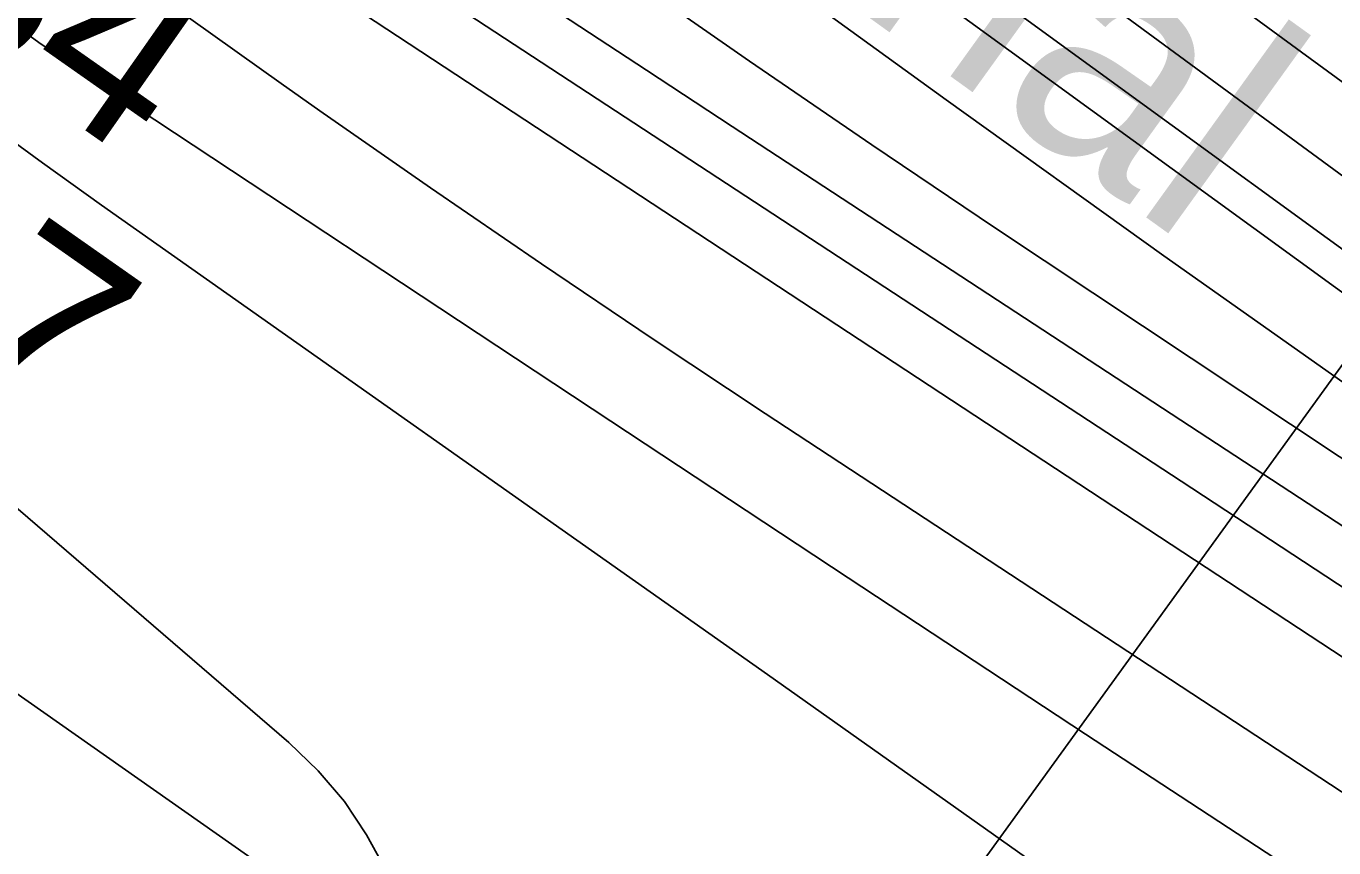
# Model space of a CAD drawing. Extents: x 3734862 to 3772949, y 391520 to 417239.
# Drawn here: x 3762204.1 to 3762672.8, y 399615.4 to 399909.7 of the extents above; entities that cross this region are included whole.
import ezdxf

# ---------------------------------------------------------------- set-up
doc = ezdxf.new("R2010")
doc.units = 0
for name, color, linetype in [('V-GRID-MAJR', 7, 'Continuous'), ('V-RIVR-EDGE', 7, 'Continuous'), ('V-RIVR-IDEN', 7, 'Continuous'), ('V-RIVR-RANG', 7, 'Continuous'), ('V-RRAP-RVMT', 7, 'Continuous'), ('V-TOPO-DPTH', 7, 'Continuous'), ('V-TOPO-MAJR', 7, 'Continuous'), ('V-TOPO-MINR', 7, 'Continuous')]:
    doc.layers.add(name, color=color, linetype=linetype)

msp = doc.modelspace()

# ---------------------------------------------------------------- linework, layer by layer
at = {"layer": 'V-GRID-MAJR'}
msp.add_spline([(3762898.11, 397163.15), (3762817.93, 403220.83), (3762737.71, 409281.1), (3762657.5, 415341.38), (3762657.46, 415343.98)], degree=3, dxfattribs=at)
at = {"layer": 'V-RIVR-EDGE'}
msp.add_spline([(3755702.08, 404495.32), (3755757.18, 404470.77), (3755793.3, 404451.23), (3755852.47, 404424.41), (3755881.39, 404415.75), (3755906.23, 404404.38), (3755920.22, 404395.76), (3755948.67, 404379.41), (3755958.16, 404378.93), (3755969.01, 404378), (3755990.69, 404368.45), (3756022.75, 404350.29), (3756054.82, 404336.64), (3756079.66, 404323.02), (3756103.59, 404309.39), (3756144.23, 404288.04), (3756167.69, 404268.99), (3756188.91, 404253.57), (3756231.36, 404233.11), (3756271.56, 404217.19), (3756299.11, 404203.1), (3756403.01, 404163.51), (3756460.37, 404140.31), (3756508.69, 404114.87), (3756530.82, 404103.96), (3756588.18, 404078.04), (3756639.21, 404052.15), (3756694.29, 404019.45), (3756726.8, 403998.12), (3756735.82, 403989.06), (3756740.32, 403979.55), (3756740.3, 403973.22), (3756740.74, 403967.79), (3756747.5, 403960.54), (3756759.69, 403953.73), (3756786.34, 403941.46), (3756814.34, 403929.18), (3756864.47, 403904.64), (3756889.32, 403895.98), (3756899.72, 403897.32), (3756908.33, 403901.82), (3756919.18, 403901.34), (3756933.18, 403894.07), (3756945.83, 403892.68), (3756956.23, 403893.11), (3756962.12, 403897.16), (3756970.71, 403896.69), (3756978.39, 403894.41), (3756992.41, 403894.83), (3757002.82, 403897.51), (3757019.1, 403901.54), (3757027.7, 403901.52), (3757034.02, 403901.05), (3757036.27, 403896.53), (3757036.71, 403891.1), (3757038.5, 403883.41), (3757046.62, 403874.34), (3757060.62, 403866.17), (3757076.41, 403853.92), (3757104.39, 403831.25), (3757122.44, 403816.73), (3757145.47, 403804.47), (3757165.34, 403796.73), (3757181.6, 403787.2), (3757194.24, 403777.67), (3757213.65, 403765.41), (3757229.9, 403756.33), (3757251.58, 403745.88), (3757266.49, 403741.32), (3757283.2, 403734.49), (3757308.94, 403720.87), (3757360.42, 403694.06), (3757393.83, 403670.92), (3757429.96, 403657.26), (3757461.59, 403645.43), (3757505.4, 403628.14), (3757548.31, 403610.4), (3757591.66, 403587.23), (3757649.45, 403552.27), (3757711.75, 403512.78), (3757753.76, 403493.23), (3757766.86, 403487.78), (3757773.19, 403487.76), (3757785.86, 403494.06), (3757794.45, 403494.04), (3757803.49, 403489.49), (3757807.08, 403480.89), (3757810.64, 403456.02), (3757814.23, 403447.87), (3757826.42, 403436.99), (3757854.41, 403422.9), (3757930.26, 403373.88), (3757975.85, 403342.57), (3758005.19, 403323.5), (3758062.07, 403286.74), (3758092.31, 403263.6), (3758175.82, 403209.59), (3758234.51, 403169.2), (3758283.7, 403133.81), (3758328.84, 403103.41), (3758399.23, 403041.74), (3758421.79, 403023.15), (3758438.05, 403017.68), (3758463.83, 403017.62), (3758491.43, 403026.14), (3758504.53, 403022.04), (3758513.56, 403014.33), (3758513.99, 403006.19), (3758499.95, 402997.18), (3758498.12, 402989.95), (3758502.16, 402978.18), (3758510.73, 402969.57), (3758522.02, 402962.76), (3758545.05, 402948.69), (3758582.07, 402926.89), (3758650.23, 402878.79), (3758697.61, 402840.7), (3758721.52, 402820.29), (3758740.94, 402809.39), (3758782.02, 402784.87), (3758831.24, 402755.36), (3758902.12, 402711.78), (3758960.36, 402675.46), (3759018.58, 402634.62), (3759069.59, 402599.68), (3759134.59, 402553.4), (3759185.57, 402508.06), (3759223.48, 402478.12), (3759262.29, 402448.18), (3759321.41, 402402.37), (3759371.51, 402366.07), (3759431.54, 402323.42), (3759463.59, 402300.28), (3759488.86, 402281.68), (3759576.89, 402222.68), (3759626.99, 402186.84), (3759672.12, 402153.72), (3759778.21, 402087.44), (3759832.83, 402050.68), (3759873, 402019.38), (3759909.55, 401989.45), (3760050.81, 401883.75), (3760100.02, 401850.16), (3760145.61, 401819.31), (3760185.77, 401788.01), (3760211.95, 401766.69), (3760254.82, 401734.48), (3760285.51, 401709.08), (3760303.12, 401700.45), (3760325.25, 401691.35), (3760352.78, 401671.39), (3760391.14, 401641), (3760430.41, 401611.96), (3760461.55, 401590.18), (3760536.95, 401542.97), (3760582.99, 401510.76), (3760602.85, 401495.79), (3760629.02, 401477.18), (3760672.36, 401449.49), (3760711.19, 401426.79), (3760818.61, 401347.85), (3760872.33, 401310.64), (3760925.58, 401271.62), (3760948.6, 401251.67), (3761039.76, 401181.81), (3761107.02, 401135.52), (3761151.7, 401104.67), (3761172.93, 401093.31), (3761186.03, 401090.57), (3761199.15, 401092.79), (3761219.51, 401099.07), (3761228.11, 401099.5), (3761233.52, 401095.42), (3761236.67, 401087.73), (3761236.64, 401077.78), (3761228.47, 401063.78), (3761223.03, 401057.47), (3761223.01, 401049.33), (3761228.86, 401039.37), (3761242.39, 401026.67), (3761254.14, 401021.67), (3761266.79, 401018.47), (3761292.52, 401001.68), (3761317.34, 400980.37), (3761342.15, 400955.44), (3761463.07, 400853.4), (3761509.99, 400812.14), (3761550.15, 400777.68), (3761585.34, 400746.84), (3761681.47, 400674.26), (3761756.4, 400618.91), (3761817.77, 400572.19), (3761878.26, 400530.44), (3761996.49, 400436.55), (3762057.42, 400389.83), (3762104.8, 400352.63), (3762156.25, 400313.17), (3762204.54, 400277.33), (3762245.17, 400247.84), (3762291.65, 400210.19), (3762325.94, 400182.07), (3762356.18, 400159.84), (3762404.02, 400123.55), (3762432.9, 400101.32), (3762455.49, 400091.32), (3762473.53, 400075.9), (3762512.34, 400044.16), (3762551.6, 400012.41), (3762593.58, 399983.82), (3762620.21, 399963.4), (3762661.74, 399937.08), (3762686.57, 399919.83), (3762793.08, 399841.35), (3762834.61, 399812.76), (3762873.44, 399790.05), (3762923.1, 399758.28), (3762956.96, 399737.4), (3762984.05, 399721.5), (3763024.22, 399693.37), (3763075.23, 399657.52), (3763115.86, 399633.91), (3763172.75, 399601.21), (3763228.74, 399568.52), (3763285.17, 399533.57), (3763344.31, 399494.08), (3763398.47, 399455.06), (3763444.06, 399421.04), (3763484.68, 399391.09), (3763603.38, 399303.08), (3763654.82, 399261.81), (3763661.14, 399259.53), (3763667.01, 399254.54), (3763671.96, 399245.04), (3763696.33, 399224.18), (3763722.94, 399200.15), (3763745.5, 399180.2), (3763818.14, 399117.17), (3763841.61, 399099.47), (3763852.45, 399092.21), (3763858.76, 399084.06), (3763874.99, 399067.29), (3763898, 399045.98), (3763924.62, 399023.76), (3763949, 399007.87), (3763970.2, 398987.47), (3764004.03, 398952.57), (3764028.38, 398926.74), (3764056.8, 398899.54), (3764092.88, 398862.37), (3764130.77, 398826.11), (3764147.01, 398811.6), (3764152.86, 398799.83), (3764162.32, 398783.53), (3764173.58, 398768.58), (3764186.67, 398757.24), (3764206.08, 398746.34), (3764226.87, 398742.22), (3764246.29, 398733.58), (3764269.32, 398717.7), (3764284.2, 398703.19), (3764301.81, 398691.84), (3764323.02, 398678.23), (3764345.14, 398660.99), (3764412.35, 398596.62), (3764457.02, 398559.88), (3764502.6, 398522.69), (3764538.26, 398497.74), (3764566.26, 398486.36), (3764583.89, 398484.51), (3764604.25, 398486.27), (3764616.45, 398486.24), (3764626.39, 398481.69), (3764630.89, 398474.45), (3764636.29, 398461.32), (3764634.9, 398450.02), (3764631.72, 398441.44), (3764633.06, 398434.65), (3764636.21, 398430.12), (3764643.89, 398425.58), (3764661.06, 398421.47), (3764685.44, 398409.2), (3764715.22, 398382), (3764745.45, 398356.15), (3764793.31, 398328), (3764844.31, 398292.6), (3764885.83, 398258.14), (3764918.78, 398234.54), (3764992.82, 398187.79), (3765058.27, 398144.22), (3765088.07, 398128.32), (3765140.91, 398100.15), (3765168.89, 398079.74), (3765193.71, 398061.59), (3765246.12, 398042.02), (3765282.23, 398018.42), (3765309.74, 397989.41), (3765339.95, 397955.42), (3765361.15, 397933.67), (3765382.35, 397911.91), (3765434.69, 397867.92), (3765477.57, 397838.43), (3765508.73, 397823.88), (3765545.3, 397801.18), (3765575.54, 397778.05), (3765617.52, 397749.91), (3765653.64, 397726.31), (3765681.63, 397709.96), (3765727.23, 397684.53), (3765761.99, 397660.02), (3765771.94, 397659.55), (3765788.21, 397659.96), (3765793.64, 397658.14), (3765793.63, 397653.62), (3765785.47, 397648.66), (3765785.47, 397645.5), (3765790.86, 397632.82), (3765800.33, 397623.76), (3765814.78, 397612.87), (3765831.94, 397605.59), (3765847.31, 397603.29), (3765858.15, 397598.75), (3765865.82, 397593.3), (3765888.84, 397576.97), (3765908.7, 397561.54), (3765918.16, 397548.41), (3765919.5, 397542.07), (3765921.3, 397536.19), (3765926.71, 397533.46), (3765933.05, 397534.35), (3765940.73, 397533.43), (3765944.79, 397530.25), (3765956.97, 397519.37), (3765987.67, 397499.85), (3766024.67, 397468.11), (3766059.41, 397438.18), (3766085.13, 397413.25), (3766102.73, 397400.09), (3766131.61, 397377.42), (3766172.69, 397350.18), (3766210.59, 397318.89), (3766264.32, 397285.3), (3766306.76, 397260.78), (3766362.73, 397220.85), (3766381.12, 397208.5)], degree=3, dxfattribs=at)
at = {"layer": 'V-RIVR-RANG'}
msp.add_line((3762836.09, 400009.72), (3762366.73, 399361.87), dxfattribs=at)
at = {"layer": 'V-RRAP-RVMT'}
msp.add_line((3762320.61, 399586.64), (3762098.51, 399742.43), dxfattribs=at)
at = {"layer": 'V-TOPO-DPTH'}
for points in [[(3763624.98, 399209.7), (3763175.67, 399498.93), (3763151.71, 399514.47), (3763127.83, 399530.12), (3763104.05, 399545.93), (3763080.34, 399561.86), (3763056.78, 399577.99), (3763033.35, 399594.31), (3763010.11, 399610.9), (3762987, 399627.67), (3762543.32, 399953.57), (3762510.45, 399977.75), (3762477.61, 400001.97), (3762444.8, 400026.24), (3762412.03, 400050.55), (3762409.29, 400052.58), (3762377.93, 400075.94), (3762346.6, 400099.34), (3762315.33, 400122.81), (3762284.09, 400146.34), (3761746.55, 400552.11)], [(3763624.98, 399209.7), (3763175.67, 399498.93), (3763151.71, 399514.47), (3763127.83, 399530.12), (3763104.05, 399545.93), (3763080.34, 399561.86), (3763056.78, 399577.99), (3763033.35, 399594.31), (3763010.11, 399610.9), (3762987, 399627.67), (3762543.32, 399953.57), (3762510.45, 399977.75), (3762477.61, 400001.97), (3762444.8, 400026.24), (3762412.03, 400050.55), (3762409.29, 400052.58), (3762377.93, 400075.94), (3762346.6, 400099.34), (3762315.33, 400122.81), (3762284.09, 400146.34), (3761746.55, 400552.11)], [(3761721.91, 400535.67), (3762154.19, 400200.2), (3762182.59, 400178.22), (3762211.03, 400156.28), (3762239.52, 400134.41), (3762268.05, 400112.6), (3762313.1, 400078.23), (3762319.15, 400073.65), (3762325.22, 400069.1), (3762331.32, 400064.59), (3762337.45, 400060.11), (3762819.72, 399709.8), (3762852.41, 399686.26), (3762885.24, 399662.92), (3762918.28, 399639.86), (3762951.44, 399616.99), (3763005.53, 399580.04), (3763011.76, 399575.8), (3763018.01, 399571.58), (3763024.27, 399567.4), (3763030.55, 399563.23), (3763175.44, 399467.53), (3763254.23, 399415.62), (3763333.1, 399363.83)], [(3761721.91, 400535.67), (3762154.19, 400200.2), (3762182.59, 400178.22), (3762211.03, 400156.28), (3762239.52, 400134.41), (3762268.05, 400112.6), (3762313.1, 400078.23), (3762319.15, 400073.65), (3762325.22, 400069.1), (3762331.32, 400064.59), (3762337.45, 400060.11), (3762819.72, 399709.8), (3762852.41, 399686.26), (3762885.24, 399662.92), (3762918.28, 399639.86), (3762951.44, 399616.99), (3763005.53, 399580.04), (3763011.76, 399575.8), (3763018.01, 399571.58), (3763024.27, 399567.4), (3763030.55, 399563.23), (3763175.44, 399467.53), (3763254.23, 399415.62), (3763333.1, 399363.83)], [(3761880.13, 400348), (3761927.67, 400310.09), (3762231.72, 400067.03), (3762261.26, 400043.79), (3762291.04, 400020.86), (3762321.17, 399998.4), (3762351.53, 399976.24), (3762376.65, 399958.21), (3762419.91, 399927.52), (3762463.39, 399897.14), (3762507.19, 399867.23), (3762551.22, 399837.64), (3762957.26, 399567.9), (3762977.37, 399554.52), (3762997.46, 399541.11), (3763017.52, 399527.67), (3763037.57, 399514.2), (3763279.57, 399351.38), (3763337.51, 399312.05)], [(3761880.13, 400348), (3761927.67, 400310.09), (3762231.72, 400067.03), (3762261.26, 400043.79), (3762291.04, 400020.86), (3762321.17, 399998.4), (3762351.53, 399976.24), (3762376.65, 399958.21), (3762419.91, 399927.52), (3762463.39, 399897.14), (3762507.19, 399867.23), (3762551.22, 399837.64), (3762957.26, 399567.9), (3762977.37, 399554.52), (3762997.46, 399541.11), (3763017.52, 399527.67), (3763037.57, 399514.2), (3763279.57, 399351.38), (3763337.51, 399312.05)], [(3763533.75, 399203.88), (3763035.56, 399537.34), (3763021.57, 399546.72), (3763007.57, 399556.11), (3762993.59, 399565.52), (3762979.62, 399574.94), (3762848.44, 399663.46), (3762769.16, 399717.53), (3762690.23, 399772.12), (3762611.84, 399827.48), (3762533.82, 399883.36), (3762343.97, 400020.74), (3762326.51, 400033.52), (3762309.15, 400046.42), (3762291.92, 400059.52), (3762274.79, 400072.73), (3762162.59, 400160.28), (3762089.44, 400217.38), (3762016.29, 400274.49), (3761943.16, 400331.61)], [(3763533.75, 399203.88), (3763035.56, 399537.34), (3763021.57, 399546.72), (3763007.57, 399556.11), (3762993.59, 399565.52), (3762979.62, 399574.94), (3762848.44, 399663.46), (3762769.16, 399717.53), (3762690.23, 399772.12), (3762611.84, 399827.48), (3762533.82, 399883.36), (3762343.97, 400020.74), (3762326.51, 400033.52), (3762309.15, 400046.42), (3762291.92, 400059.52), (3762274.79, 400072.73), (3762162.59, 400160.28), (3762089.44, 400217.38), (3762016.29, 400274.49), (3761943.16, 400331.61)]]:
    msp.add_lwpolyline(points, dxfattribs=at)
at = {"layer": 'V-TOPO-MAJR'}
for points in [[(3763066.11, 399234.51), (3763024.9, 399269.27), (3762930.97, 399345.96), (3762909.81, 399362.89), (3762888.43, 399379.52), (3762866.72, 399395.73), (3762844.79, 399411.64), (3762721.41, 399499.3), (3762637.58, 399558.77), (3762553.71, 399618.18), (3762469.76, 399677.48), (3762385.77, 399736.71), (3762231.11, 399845.64), (3762209.97, 399860.75), (3762188.99, 399876.07), (3762168.23, 399891.69), (3762147.62, 399907.52), (3761985.91, 400033.56), (3761910.92, 400092.57), (3761836.31, 400152.04), (3761762.26, 400212.22), (3761688.59, 400272.86), (3761584.99, 400358.95)], [(3762961.93, 399543.56), (3762457.17, 399873.73), (3762426.4, 399893.9), (3762395.64, 399914.09), (3762364.92, 399934.34), (3762334.22, 399954.62), (3762277.56, 399992.11), (3762275.22, 399993.69), (3762272.9, 399995.29), (3762270.6, 399996.92), (3762268.33, 399998.59), (3762248.52, 400013.3), (3762236.41, 400022.42), (3762224.39, 400031.65), (3762212.49, 400041.04), (3762200.68, 400050.53)]]:
    msp.add_lwpolyline(points, dxfattribs=at)
at = {"layer": 'V-TOPO-MINR'}
for points in [[(3762950.75, 399630.07), (3762334.51, 400077.97), (3762333.53, 400078.69), (3762332.54, 400079.42), (3762331.56, 400080.15), (3762330.58, 400080.89), (3762322.82, 400086.74), (3762317.97, 400090.42), (3762313.13, 400094.1), (3762308.3, 400097.81), (3762303.48, 400101.52), (3761684.29, 400580.3)], [(3763624.98, 399209.7), (3763175.67, 399498.93), (3763151.71, 399514.47), (3763127.83, 399530.12), (3763104.05, 399545.93), (3763080.34, 399561.86), (3763056.78, 399577.99), (3763033.35, 399594.31), (3763010.11, 399610.9), (3762987, 399627.67), (3762543.32, 399953.57), (3762510.45, 399977.75), (3762477.61, 400001.97), (3762444.8, 400026.24), (3762412.03, 400050.55), (3762409.29, 400052.58), (3762377.93, 400075.94), (3762346.6, 400099.34), (3762315.33, 400122.81), (3762284.09, 400146.34), (3761746.55, 400552.11)], [(3763333.1, 399363.83), (3763254.23, 399415.62), (3763175.44, 399467.53), (3763030.55, 399563.23), (3763024.27, 399567.4), (3763018.01, 399571.58), (3763011.76, 399575.8), (3763005.53, 399580.04), (3762951.44, 399616.99), (3762918.28, 399639.86), (3762885.24, 399662.92), (3762852.41, 399686.26), (3762819.72, 399709.8), (3762337.45, 400060.11), (3762331.32, 400064.59), (3762325.22, 400069.1), (3762319.15, 400073.65), (3762313.1, 400078.23), (3762268.05, 400112.6), (3762239.52, 400134.41), (3762211.03, 400156.28), (3762182.59, 400178.22), (3762154.19, 400200.2), (3761721.91, 400535.67)], [(3763516.94, 399099.15), (3763014.64, 399457.94), (3762989.82, 399475.46), (3762964.88, 399492.81), (3762939.75, 399509.88), (3762914.49, 399526.77), (3762889.13, 399543.51), (3762863.77, 399560.24), (3762838.39, 399576.95), (3762813, 399593.65), (3762287.79, 399938.7), (3762269.22, 399951.13), (3762250.81, 399963.79), (3762232.63, 399976.77), (3762214.6, 399989.97), (3762016.71, 400137.6), (3761945.23, 400191.5), (3761874.11, 400245.87), (3761803.55, 400300.97), (3761733.36, 400356.54), (3761629.51, 400439.62)], [(3763291.26, 399213.69), (3763221.94, 399264.01), (3763152.12, 399313.66), (3762984.33, 399431.14), (3762963.54, 399445.56), (3762942.66, 399459.85), (3762921.65, 399473.95), (3762900.56, 399487.92), (3762469.01, 399770.98), (3762428.81, 399797.63), (3762388.78, 399824.53), (3762349.02, 399851.81), (3762309.42, 399879.35), (3762295.48, 399889.15), (3762263.16, 399912.22), (3762231.09, 399935.61), (3762199.37, 399959.49), (3762167.89, 399983.68), (3761752.48, 400307.91), (3761723.23, 400330.78), (3761694.03, 400353.69), (3761664.86, 400376.66), (3761635.73, 400399.67), (3761591.89, 400434.37)], [(3763337.51, 399312.05), (3763279.57, 399351.38), (3763037.57, 399514.2), (3763017.52, 399527.67), (3762997.46, 399541.11), (3762977.37, 399554.52), (3762957.26, 399567.9), (3762551.22, 399837.64), (3762507.19, 399867.23), (3762463.39, 399897.14), (3762419.91, 399927.52), (3762376.65, 399958.21), (3762351.53, 399976.24), (3762321.17, 399998.4), (3762291.04, 400020.86), (3762261.26, 400043.79), (3762231.72, 400067.03), (3761927.67, 400310.09), (3761880.13, 400348)], [(3763345.8, 399414.28), (3763271.37, 399464.76), (3763197.18, 399515.58), (3763097.97, 399584.04), (3763073.62, 399600.99), (3763049.35, 399618.05), (3763025.21, 399635.3), (3763001.16, 399652.67), (3762811.34, 399790.85), (3762736.23, 399845.61), (3762661.18, 399900.44), (3762586.21, 399955.38), (3762511.29, 400010.39), (3762403.53, 400089.64), (3762382.56, 400105.11), (3762361.62, 400120.64), (3762340.73, 400136.23), (3762319.88, 400151.87), (3762062.17, 400345.8)], [(3763533.75, 399203.88), (3763035.56, 399537.34), (3763021.57, 399546.72), (3763007.57, 399556.11), (3762993.59, 399565.52), (3762979.62, 399574.94), (3762848.44, 399663.46), (3762769.16, 399717.53), (3762690.23, 399772.12), (3762611.84, 399827.48), (3762533.82, 399883.36), (3762343.97, 400020.74), (3762326.51, 400033.52), (3762309.15, 400046.42), (3762291.92, 400059.52), (3762274.79, 400072.73), (3762162.59, 400160.28), (3762089.44, 400217.38), (3762016.29, 400274.49), (3761943.16, 400331.61)], [(3763586.26, 399080.1), (3763137.38, 399402.16), (3763111.08, 399420.88), (3763084.68, 399439.47), (3763058.15, 399457.87), (3763031.53, 399476.14), (3762989.48, 399504.77), (3762983.8, 399508.61), (3762978.11, 399512.42), (3762972.39, 399516.19), (3762966.65, 399519.94), (3762857.99, 399590.35), (3762797.94, 399629.33), (3762737.92, 399668.37), (3762677.96, 399707.49), (3762618.04, 399746.68), (3762282.5, 399966.46), (3762272.35, 399973.24), (3762262.27, 399980.13), (3762252.32, 399987.21), (3762242.45, 399994.4), (3762155.99, 400058.56)], [(3763539.17, 398981.36), (3763116.72, 399296.53), (3763085.12, 399319.88), (3763053.38, 399343.02), (3763021.42, 399365.87), (3762989.32, 399388.51), (3762940.02, 399422.94), (3762932.44, 399428.19), (3762924.81, 399433.39), (3762917.14, 399438.51), (3762909.44, 399443.58), (3762754.25, 399544.7), (3762668.98, 399600.38), (3762583.78, 399656.17), (3762498.68, 399712.11), (3762413.66, 399768.17), (3762223.16, 399894.01), (3762215.9, 399898.9), (3762208.7, 399903.89), (3762201.6, 399909.01)], [(3762287.82, 399544.16), (3762302.79, 399550.12), (3762317.1, 399558.57), (3762322.33, 399562.61), (3762330.53, 399572.44), (3762335.59, 399583.03), (3762335.95, 399594.76), (3762333.16, 399607.26), (3762326.15, 399620.02), (3762318.18, 399632.04), (3762308.74, 399642.95), (3762298.33, 399653.13), (3762169.95, 399763.55)]]:
    msp.add_lwpolyline(points, dxfattribs=at)

# ---------------------------------------------------------------- texts
at = {"layer": 'V-RIVR-IDEN'}
msp.add_text('Aerial ', height=83, rotation=324.2208, dxfattribs=at).set_placement((3762389.25, 399997.07))
at = {"layer": 'V-RIVR-RANG'}
for s, p in [('-84', (3762134.66, 399935.98)), ('-107', (3762064.06, 399863.35))]:
    msp.add_text(s, height=67, rotation=324.9498, dxfattribs=at).set_placement(p)

doc.saveas('drawing.dxf')
